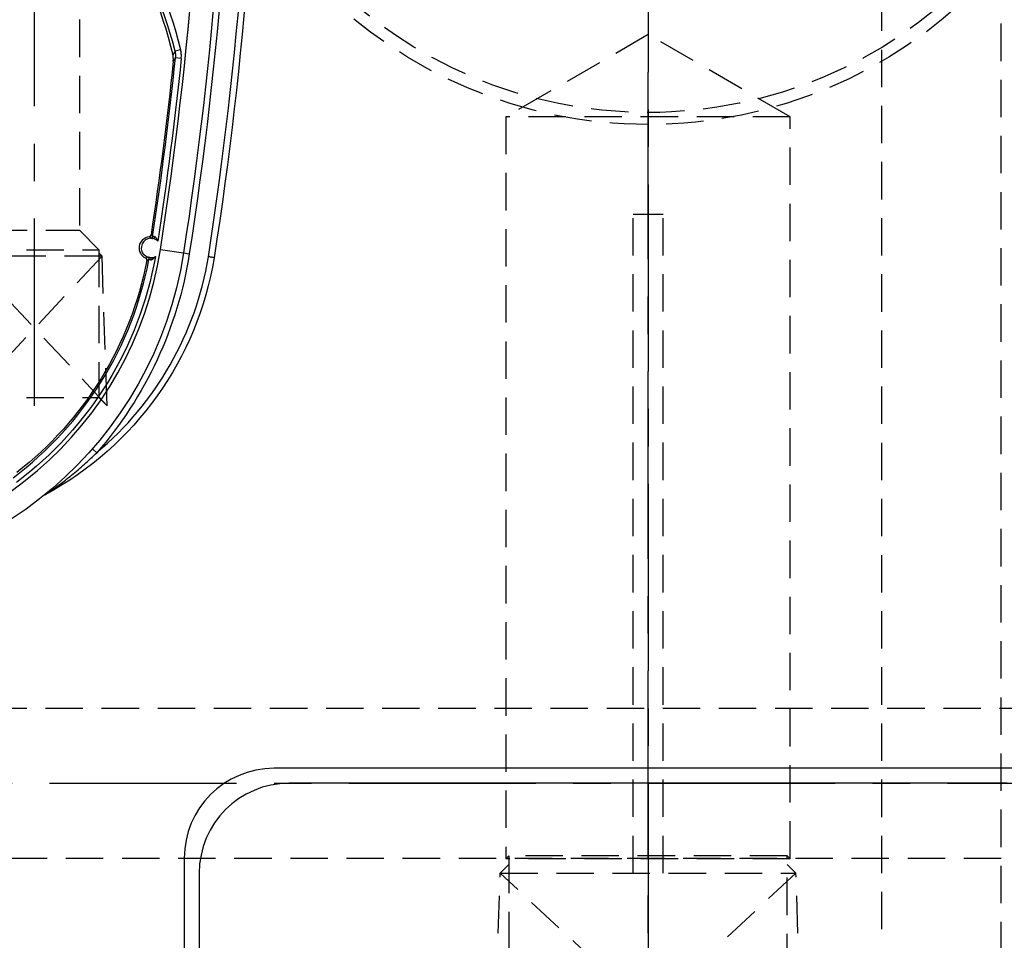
# Model space of a CAD drawing. Extents: x 2651 to 7771, y -1163 to 1075.
# Tile 343 of 490: x 5164 to 5229, y 202 to 264. Entities that reach past the tile are written whole.
import ezdxf

# ---------------------------------------------------------------- set-up
doc = ezdxf.new("R2010")
doc.units = 0
doc.header["$LTSCALE"] = 10
doc.linetypes.add('CENTER', pattern=[2, 1.25, -0.25, 0.25, -0.25])
doc.linetypes.add('HIDDEN', pattern=[0.375, 0.25, -0.125])
doc.layers.get('0').update_dxf_attribs({"linetype": 'CONTINUOUS'})
doc.layers.get('Defpoints').update_dxf_attribs({"linetype": 'CONTINUOUS'})
for name, color, linetype in [('1', 7, 'CONTINUOUS'), ('15', 7, 'CONTINUOUS'), ('97', 7, 'CONTINUOUS'), ('CEN', 1, 'CENTER'), ('COOL', 150, 'HIDDEN'), ('DIM', 3, 'CONTINUOUS')]:
    doc.layers.add(name, color=color, linetype=linetype)
doc.styles.get("Standard").update_dxf_attribs({"font": 'romans.shx'})
doc.dimstyles.new('MM& INCH5', dxfattribs={"dimtxt": 5, "dimasz": 2.5, "dimexe": 1, "dimexo": 0.5, "dimtad": 0, "dimrnd": 1.38778e-17, "dimzin": 9, "dimdsep": 46, "dimtxsty": 'Standard', "dimblk": 'CLOSED', "dimcen": 0, "dimclrd": 3, "dimclre": 3, "dimclrt": 3, "dimazin": 2, "dimtfac": 0.75, "dimtofl": 0, "dimtmove": 0, "dimatfit": 3, "dimfxl": 0, "dimtolj": 1, "dimarcsym": 0})

# ---------------------------------------------------------------- blocks, each defined once
blk = doc.blocks.new('DFSF')
at = {"layer": '1', "color": 252, "linetype": 'Continuous'}
for p, q in [((1241.62, 571.916), (1241.913, 571.66)), ((1235.822, 558.576), (1235.438, 558.635)), ((1237.358, 558.338), (1235.822, 558.576)), ((1235.974, 545.584), (1236.36, 545.544)), ((1236.013, 545.01), (1236.39, 545.103))]:
    blk.add_line(p, q, dxfattribs=at)
at = {"layer": '1', "color": 7, "linetype": 'Continuous', "extrusion": (0, 0, -1)}
for centre, radius, start, end in [((-1261.426, 554.617), 25.908, 8.78794, 90), ((-1255.505, 555.327), 22.022, 9.31771, 61.72111), ((-1244.888, 575.062), 0.389, 231.03035, 241.72111), ((-1261.426, 554.617), 23.581, 10.89025, 52.18428), ((-1491.861, 518.994), 261.153, 351.21206, 8.78794), ((-1237.998, 558.239), 0.772, 116.19209, 262.33561), ((-1491.861, 518.994), 259.08, 351.21206, 8.78794), ((-1491.861, 518.994), 256.753, 5.9868, 8.59488), ((-1262.44, 551.472), 26.62, 305.52506, 346.6816)]:
    blk.add_arc(centre, radius, start, end, dxfattribs=at)
at = {"layer": '1', "color": 110, "linetype": 'Continuous'}
for centre, radius, start, end in [((1261.426, 554.617), 24.354, 90, 171.21206), ((1491.861, 518.994), 257.526, 171.21206, 180)]:
    blk.add_arc(centre, radius, start, end, dxfattribs=at)
at = {"layer": '1', "color": 252, "linetype": 'Continuous'}
for centre, radius, start, end in [((1261.426, 554.617), 24.354, 90, 171.21206), ((1261.426, 554.617), 23.704, 126.83605, 169.3511), ((1255.505, 555.327), 21.633, 129.929, 170.67755), ((1491.861, 518.994), 260.764, 171.21246, 188.78794), ((1491.861, 518.994), 257.526, 171.21206, 188.78794), ((1491.861, 518.994), 256.876, 171.38336, 174.06739), ((1262.44, 551.472), 26.817, 193.73963, 235.41749)]:
    blk.add_arc(centre, radius, start, end, dxfattribs=at)
at = {"layer": '1', "color": 252, "linetype": 'Continuous', "extrusion": (0, 0, -1)}
for centre, radius, start, end in [((-1261.426, 554.617), 24.093, 10.03326, 53.16395), ((-1261.426, 554.617), 26.297, 8.78794, 41.13397), ((-1491.861, 518.994), 259.469, 351.21206, 8.78794), ((-1491.861, 518.994), 257.265, 5.93261, 8.67217), ((-1262.44, 551.472), 27.205, 304.58251, 346.26037)]:
    blk.add_arc(centre, radius, start, end, dxfattribs=at)
at = {"layer": '1', "color": 7, "linetype": 'Continuous'}
for start, end in [(83.58202, 117.26991), (257.99133, 83.58202), (224.58694, 257.99133)]:
    blk.add_arc((1237.998, 558.239), 0.648, start, end, dxfattribs=at)
at = {"layer": '1', "color": 7, "linetype": 'Continuous', "extrusion": (0, 0, -1)}
for centre, major_axis, ratio, start_param, end_param in [((1238.085, 559.012), (0.014, 0.129), 0.659067, 3.147394, 4.763783), ((1237.837, 557.479), (0.027, 0.127), 0.659458, 4.670772, 6.277381)]:
    blk.add_ellipse(centre, major_axis=major_axis, ratio=ratio, start_param=start_param, end_param=end_param, dxfattribs=at)
at = {"layer": '1', "color": 252, "linetype": 'Continuous', "extrusion": (0, 0, -1)}
for centre, major_axis, ratio, start_param, end_param in [((1238.257, 558.974), (0.065, -0.112), 0.999983, 0.861915, 2.279678), ((1238.012, 557.46), (-0.0975, -0.0853), 0.999984, 0.869298, 2.272295)]:
    blk.add_ellipse(centre, major_axis=major_axis, ratio=ratio, start_param=start_param, end_param=end_param, dxfattribs=at)
at = {"layer": '1', "color": 7, "linetype": 'Continuous'}
for points, knots in [([(1245.072, 574.72), (1245.067, 574.717), (1245.055, 574.709), (1245.007, 574.678), (1244.942, 574.634), (1244.852, 574.573), (1244.739, 574.495), (1244.602, 574.399), (1244.443, 574.286), (1244.261, 574.154), (1244.013, 573.971), (1243.69, 573.726), (1243.144, 573.292), (1242.436, 572.695), (1241.892, 572.176), (1241.62, 571.916)], [0, 0, 0, 0, 0.008727, 0.02198, 0.040923, 0.065933, 0.097159, 0.134672, 0.178503, 0.228665, 0.285158, 0.384084, 0.499623, 0.749811, 1, 1, 1, 1]), ([(1233.773, 558.892), (1233.778, 558.892), (1233.782, 558.891), (1233.795, 558.889), (1233.81, 558.887), (1233.831, 558.883), (1233.858, 558.879), (1233.885, 558.875), (1233.918, 558.869), (1233.954, 558.864), (1233.991, 558.858), (1234.031, 558.851), (1234.073, 558.845), (1234.088, 558.842), (1234.102, 558.84), (1234.117, 558.838), (1234.13, 558.835), (1234.144, 558.833), (1234.158, 558.831)], [0, 0, 0, 0, 0.214843, 0.214843, 0.214843, 0.429686, 0.429686, 0.429686, 0.64453, 0.64453, 0.64453, 0.859376, 0.859376, 0.859376, 0.93205, 0.93205, 0.93205, 1, 1, 1, 1]), ([(1238.003, 559.027), (1237.998, 559.028), (1237.993, 559.028), (1237.988, 559.027), (1237.984, 559.027), (1237.975, 559.026), (1237.968, 559.025), (1237.955, 559.021), (1237.948, 559.018), (1237.938, 559.015), (1237.933, 559.013), (1237.927, 559.01), (1237.923, 559.008), (1237.906, 559), (1237.893, 558.992), (1237.873, 558.979), (1237.863, 558.972), (1237.853, 558.965), (1237.847, 558.96), (1237.843, 558.957), (1237.827, 558.945), (1237.815, 558.934), (1237.791, 558.913), (1237.779, 558.901), (1237.756, 558.878), (1237.745, 558.866), (1237.728, 558.847), (1237.723, 558.841), (1237.716, 558.832), (1237.713, 558.828), (1237.71, 558.825), (1237.707, 558.821), (1237.704, 558.818), (1237.701, 558.814)], [0, 0, 0, 0, 0.03125, 0.03125, 0.0625, 0.0625, 0.125, 0.125, 0.1875, 0.1875, 0.21875, 0.21875, 0.25, 0.25, 0.375, 0.375, 0.4375, 0.46875, 0.46875, 0.5, 0.5, 0.625, 0.625, 0.75, 0.75, 0.875, 0.875, 0.9375, 0.9375, 0.96875, 0.984375, 0.984375, 1, 1, 1, 1]), ([(1238.13, 558.997), (1238.125, 558.998), (1238.121, 559.001), (1238.117, 559.002), (1238.112, 559.004), (1238.108, 559.005), (1238.104, 559.007), (1238.099, 559.008), (1238.095, 559.01), (1238.079, 559.014), (1238.064, 559.018), (1238.058, 559.019), (1238.053, 559.02), (1238.049, 559.021), (1238.044, 559.022), (1238.039, 559.023), (1238.026, 559.025), (1238.012, 559.026), (1238.001, 559.027)], [0, 0, 0, 0, 0.125, 0.25, 0.375, 0.375, 0.4375, 0.4375, 0.5, 0.625, 0.75, 0.75, 0.78125, 0.78125, 0.8125, 0.8125, 0.875, 1, 1, 1, 1]), ([(1238.071, 558.883), (1238.083, 558.881), (1238.094, 558.88), (1238.11, 558.877), (1238.115, 558.876), (1238.125, 558.875), (1238.13, 558.874), (1238.143, 558.871), (1238.16, 558.867), (1238.173, 558.864), (1238.178, 558.86), (1238.184, 558.863), (1238.187, 558.858), (1238.193, 558.86), (1238.196, 558.856), (1238.209, 558.858), (1238.205, 558.851), (1238.219, 558.853), (1238.214, 558.851)], [0, 0, 0, 0, 0.125, 0.125, 0.1875, 0.1875, 0.25, 0.25, 0.375, 0.5, 0.5, 0.5625, 0.5625, 0.625, 0.625, 0.75, 0.875, 1, 1, 1, 1]), ([(1238.269, 559.073), (1238.268, 559.066), (1238.266, 559.052), (1238.267, 559.038), (1238.268, 559.028), (1238.269, 559.023), (1238.271, 559.017), (1238.273, 559.007), (1238.277, 558.997), (1238.282, 558.988), (1238.284, 558.984), (1238.287, 558.978), (1238.293, 558.969), (1238.3, 558.961), (1238.307, 558.954), (1238.311, 558.951), (1238.315, 558.947), (1238.324, 558.94), (1238.333, 558.935), (1238.339, 558.932)], [0, 0, 0, 0, 0.125, 0.25, 0.25, 0.3125, 0.3125, 0.375, 0.5, 0.5, 0.5625, 0.5625, 0.625, 0.75, 0.75, 0.8125, 0.8125, 0.875, 1, 1, 1, 1]), ([(1237.537, 557.784), (1237.547, 557.757), (1237.552, 557.746), (1237.558, 557.731), (1237.562, 557.723), (1237.569, 557.708), (1237.572, 557.701), (1237.583, 557.679), (1237.59, 557.665), (1237.606, 557.636), (1237.615, 557.623), (1237.628, 557.603), (1237.633, 557.596), (1237.639, 557.587), (1237.642, 557.583), (1237.647, 557.577), (1237.649, 557.573), (1237.662, 557.558), (1237.672, 557.547), (1237.688, 557.531), (1237.693, 557.526), (1237.702, 557.519), (1237.705, 557.516), (1237.71, 557.513), (1237.714, 557.51), (1237.722, 557.504), (1237.731, 557.499), (1237.739, 557.496), (1237.744, 557.494), (1237.748, 557.493), (1237.753, 557.492)], [0, 0, 0, 0, 0.125, 0.125, 0.1875, 0.1875, 0.25, 0.25, 0.375, 0.375, 0.5, 0.5, 0.5625, 0.5625, 0.59375, 0.59375, 0.625, 0.625, 0.75, 0.75, 0.8125, 0.8125, 0.84375, 0.84375, 0.875, 0.875, 0.9375, 0.96875, 0.96875, 1, 1, 1, 1]), ([(1237.752, 557.492), (1237.762, 557.489), (1237.772, 557.487), (1237.785, 557.485), (1237.79, 557.484), (1237.795, 557.484), (1237.8, 557.483), (1237.804, 557.483), (1237.813, 557.481), (1237.83, 557.48), (1237.842, 557.48), (1237.847, 557.48), (1237.852, 557.479), (1237.856, 557.479), (1237.861, 557.479), (1237.866, 557.479), (1237.871, 557.48), (1237.875, 557.48), (1237.88, 557.482), (1237.884, 557.48)], [0, 0, 0, 0, 0.125, 0.125, 0.1875, 0.1875, 0.21875, 0.21875, 0.25, 0.375, 0.5, 0.5, 0.5625, 0.5625, 0.625, 0.625, 0.75, 0.875, 1, 1, 1, 1]), ([(1238.009, 557.591), (1238.004, 557.591), (1237.999, 557.59), (1237.995, 557.59), (1237.99, 557.59), (1237.985, 557.591), (1237.981, 557.591), (1237.976, 557.591), (1237.971, 557.591), (1237.953, 557.592), (1237.936, 557.594), (1237.923, 557.596), (1237.918, 557.596), (1237.908, 557.598), (1237.893, 557.6), (1237.876, 557.603), (1237.864, 557.606)], [0, 0, 0, 0, 0.125, 0.25, 0.375, 0.375, 0.4375, 0.4375, 0.5, 0.625, 0.75, 0.75, 0.8125, 0.8125, 0.875, 1, 1, 1, 1]), ([(1238.101, 557.474), (1238.094, 557.473), (1238.081, 557.47), (1238.068, 557.465), (1238.059, 557.461), (1238.055, 557.458), (1238.05, 557.455), (1238.041, 557.45), (1238.033, 557.443), (1238.026, 557.436), (1238.023, 557.433), (1238.018, 557.428), (1238.012, 557.42), (1238.007, 557.411), (1238.002, 557.402), (1238, 557.398), (1237.998, 557.392), (1237.994, 557.382), (1237.992, 557.372), (1237.991, 557.365)], [0, 0, 0, 0, 0.125, 0.25, 0.25, 0.3125, 0.3125, 0.375, 0.5, 0.5, 0.5625, 0.5625, 0.625, 0.75, 0.75, 0.8125, 0.8125, 0.875, 1, 1, 1, 1]), ([(1236.39, 545.103), (1236.382, 545.139), (1236.367, 545.212), (1236.355, 545.322), (1236.353, 545.396), (1236.354, 545.451), (1236.355, 545.47), (1236.357, 545.507), (1236.358, 545.526), (1236.36, 545.544)], [0, 0, 0, 0, 0.25, 0.5, 0.75, 0.75, 0.875, 0.875, 1, 1, 1, 1])]:
    blk.add_open_spline(points, degree=3, knots=knots, dxfattribs=at)
at = {"layer": '1', "color": 252, "linetype": 'Continuous'}
for points in [[(1238.269, 559.073), (1238.246, 559.061), (1238.2, 559.037), (1238.153, 559.011), (1238.13, 558.998)], [(1238.214, 558.852), (1238.256, 558.88), (1238.297, 558.907), (1238.339, 558.932)], [(1237.884, 557.48), (1237.902, 557.46), (1237.937, 557.42), (1237.973, 557.383), (1237.991, 557.365)], [(1238.101, 557.474), (1238.07, 557.511), (1238.039, 557.549), (1238.01, 557.59)], [(1235.974, 545.584), (1235.969, 545.536), (1235.963, 545.44), (1235.967, 545.296), (1235.983, 545.153), (1236.001, 545.058), (1236.013, 545.01)], [(1236.508, 545.773), (1236.458, 545.696), (1236.409, 545.62), (1236.36, 545.544)], [(1236.39, 545.103), (1236.439, 545.181), (1236.487, 545.26), (1236.535, 545.34)]]:
    blk.add_open_spline(points, degree=3, dxfattribs=at)
at = {"layer": '1', "color": 7, "linetype": 'Continuous'}
blk.add_open_spline([(1236.508, 545.773), (1236.504, 545.737), (1236.499, 545.664), (1236.502, 545.555), (1236.513, 545.447), (1236.527, 545.375), (1236.535, 545.34)], degree=3, dxfattribs=at)
blk = doc.blocks.new('*D66')
at = {"layer": 'Defpoints', "color": 0}
for p in [(5205.684, 387.642), (5480.685, 255.642), (5500.003, 255.642)]:
    blk.add_point(p, dxfattribs=at)
at = {"layer": 'DIM', "color": 3, "lineweight": -2}
blk.add_line((5481.185, 255.642), (5500.003, 255.642), dxfattribs=at)
at = {"layer": 'DIM', "color": 3, "insert": (5523.009, 255.642), "char_height": 5, "attachment_point": 5}
blk.add_mtext('\\A1;132 [5.197]', dxfattribs=at)
blk = doc.blocks.new('_Closed')
at = {"color": 0, "linetype": 'ByBlock', "lineweight": -2}
for p, q in [((-1, 0.167), (0, 0)), ((-1, 0.167), (-1, -0.167)), ((0, 0), (-1, -0.167)), ((0, 0), (-1, 0))]:
    blk.add_line(p, q, dxfattribs=at)
blk = doc.blocks.new('*D67')
at = {"layer": 'Defpoints', "color": 0}
for p in [(5205.684, 387.642), (5480.684, 212.642), (5500.003, 212.642)]:
    blk.add_point(p, dxfattribs=at)
at = {"layer": 'DIM', "color": 3, "lineweight": -2}
blk.add_line((5481.184, 212.642), (5500.003, 212.642), dxfattribs=at)
at = {"layer": 'DIM', "color": 3, "insert": (5520.628, 212.642), "char_height": 5, "attachment_point": 5}
blk.add_mtext('\\A1;175 [6.89]', dxfattribs=at)
blk = doc.blocks.new('*D68')
at = {"layer": 'Defpoints', "color": 0}
for p in [(5205.684, 387.642), (5480.684, 182.642), (5500.003, 182.642)]:
    blk.add_point(p, dxfattribs=at)
at = {"layer": 'DIM', "color": 3, "lineweight": -2}
blk.add_line((5481.184, 182.642), (5500.003, 182.642), dxfattribs=at)
at = {"layer": 'DIM', "color": 3, "insert": (5523.366, 182.642), "char_height": 5, "attachment_point": 5}
blk.add_mtext('\\A1;205 [8.071]', dxfattribs=at)
blk = doc.blocks.new('*D69')
at = {"layer": 'Defpoints', "color": 0}
for p in [(5205.684, 387.642), (5480.684, 162.642), (5500.003, 162.642)]:
    blk.add_point(p, dxfattribs=at)
at = {"layer": 'DIM', "color": 3, "lineweight": -2}
blk.add_line((5481.184, 162.642), (5500.003, 162.642), dxfattribs=at)
at = {"layer": 'DIM', "color": 3, "insert": (5523.366, 162.642), "char_height": 5, "attachment_point": 5}
blk.add_mtext('\\A1;225 [8.858]', dxfattribs=at)
blk = doc.blocks.new('*D70')
at = {"layer": 'Defpoints', "color": 0}
for p in [(5205.684, 387.642), (5480.685, 119.642), (5500.003, 119.642)]:
    blk.add_point(p, dxfattribs=at)
at = {"layer": 'DIM', "color": 3, "lineweight": -2}
blk.add_line((5481.185, 119.642), (5500.003, 119.642), dxfattribs=at)
at = {"layer": 'DIM', "color": 3, "insert": (5525.747, 119.642), "char_height": 5, "attachment_point": 5}
blk.add_mtext('\\A1;268 [10.551]', dxfattribs=at)
blk = doc.blocks.new('*D71')
at = {"layer": 'Defpoints', "color": 0}
for p in [(5205.684, 387.642), (5480.685, 55.642), (5500.003, 55.642)]:
    blk.add_point(p, dxfattribs=at)
at = {"layer": 'DIM', "color": 3, "lineweight": -2}
blk.add_line((5481.185, 55.642), (5500.003, 55.642), dxfattribs=at)
at = {"layer": 'DIM', "color": 3, "insert": (5525.747, 55.642), "char_height": 5, "attachment_point": 5}
blk.add_mtext('\\A1;332 [13.071]', dxfattribs=at)
blk = doc.blocks.new('*D72')
at = {"layer": 'Defpoints', "color": 0}
for p in [(5205.684, 387.642), (5480.684, 12.642), (5500.003, 12.642)]:
    blk.add_point(p, dxfattribs=at)
at = {"layer": 'DIM', "color": 3, "lineweight": -2}
blk.add_line((5481.184, 12.642), (5500.003, 12.642), dxfattribs=at)
at = {"layer": 'DIM', "color": 3, "insert": (5525.747, 12.642), "char_height": 5, "attachment_point": 5}
blk.add_mtext('\\A1;375 [14.764]', dxfattribs=at)
blk = doc.blocks.new('*D73')
at = {"layer": 'Defpoints', "color": 0}
for p in [(5205.684, 387.642), (5415.212, -22.358), (5500.003, -22.358)]:
    blk.add_point(p, dxfattribs=at)
at = {"layer": 'DIM', "color": 3, "lineweight": -2}
blk.add_line((5415.712, -22.358), (5500.003, -22.358), dxfattribs=at)
at = {"layer": 'DIM', "color": 3, "insert": (5525.747, -22.358), "char_height": 5, "attachment_point": 5}
blk.add_mtext('\\A1;410 [16.142]', dxfattribs=at)
blk = doc.blocks.new('*D74')
at = {"layer": 'Defpoints', "color": 0}
for p in [(5205.684, 387.642), (5429.204, -84.358), (5500.003, -84.358)]:
    blk.add_point(p, dxfattribs=at)
at = {"layer": 'DIM', "color": 3, "lineweight": -2}
blk.add_line((5429.704, -84.358), (5500.003, -84.358), dxfattribs=at)
at = {"layer": 'DIM', "color": 3, "insert": (5525.747, -84.358), "char_height": 5, "attachment_point": 5}
blk.add_mtext('\\A1;472 [18.583]', dxfattribs=at)
blk = doc.blocks.new('*D75')
at = {"layer": 'Defpoints', "color": 0}
for p in [(5205.684, 387.642), (5478.684, -137.358), (5500.003, -137.358)]:
    blk.add_point(p, dxfattribs=at)
at = {"layer": 'DIM', "color": 3, "lineweight": -2}
blk.add_line((5479.184, -137.358), (5500.003, -137.358), dxfattribs=at)
at = {"layer": 'DIM', "color": 3, "insert": (5525.747, -137.358), "char_height": 5, "attachment_point": 5}
blk.add_mtext('\\A1;525 [20.669]', dxfattribs=at)
blk = doc.blocks.new('*D79')
at = {"layer": 'Defpoints', "color": 0}
for p in [(5205.684, 387.642), (5325.684, -12.358), (5500.003, -12.358)]:
    blk.add_point(p, dxfattribs=at)
at = {"layer": 'DIM', "color": 3, "lineweight": -2}
blk.add_line((5326.184, -12.358), (5500.003, -12.358), dxfattribs=at)
at = {"layer": 'DIM', "color": 3, "insert": (5525.747, -12.358), "char_height": 5, "attachment_point": 5}
blk.add_mtext('\\A1;400 [15.748]', dxfattribs=at)
blk = doc.blocks.new('*D80')
at = {"layer": 'Defpoints', "color": 0}
for p in [(5205.684, 387.642), (5402.684, -110.878), (5402.684, -149.784)]:
    blk.add_point(p, dxfattribs=at)
at = {"layer": 'DIM', "color": 3, "lineweight": -2}
blk.add_line((5402.684, -111.378), (5402.684, -149.784), dxfattribs=at)
at = {"layer": 'DIM', "color": 3, "insert": (5402.684, -172.79), "char_height": 5, "attachment_point": 5, "rotation": 90}
blk.add_mtext('\\A1;197 [7.756]', dxfattribs=at)
blk = doc.blocks.new('*D81')
at = {"layer": 'Defpoints', "color": 0}
for p in [(5205.684, 387.642), (5335.684, -75.038), (5335.684, -149.784)]:
    blk.add_point(p, dxfattribs=at)
at = {"layer": 'DIM', "color": 3, "lineweight": -2}
blk.add_line((5335.684, -75.538), (5335.684, -149.784), dxfattribs=at)
at = {"layer": 'DIM', "color": 3, "insert": (5335.684, -172.79), "char_height": 5, "attachment_point": 5, "rotation": 90}
blk.add_mtext('\\A1;130 [5.118]', dxfattribs=at)
blk = doc.blocks.new('*D82')
at = {"layer": 'Defpoints', "color": 0}
for p in [(5205.684, 387.642), (5075.684, -70.038), (5075.684, -149.784)]:
    blk.add_point(p, dxfattribs=at)
at = {"layer": 'DIM', "color": 3, "lineweight": -2}
blk.add_line((5075.684, -70.538), (5075.684, -149.784), dxfattribs=at)
at = {"layer": 'DIM', "color": 3, "insert": (5075.684, -172.79), "char_height": 5, "attachment_point": 5, "rotation": 90}
blk.add_mtext('\\A1;130 [5.118]', dxfattribs=at)
blk = doc.blocks.new('*D83')
at = {"layer": 'Defpoints', "color": 0}
for p in [(5205.684, 387.642), (5008.684, -108.878), (5008.684, -149.784)]:
    blk.add_point(p, dxfattribs=at)
at = {"layer": 'DIM', "color": 3, "lineweight": -2}
blk.add_line((5008.684, -109.378), (5008.684, -149.784), dxfattribs=at)
at = {"layer": 'DIM', "color": 3, "insert": (5008.684, -172.79), "char_height": 5, "attachment_point": 5, "rotation": 90}
blk.add_mtext('\\A1;197 [7.756]', dxfattribs=at)
blk = doc.blocks.new('*D84')
at = {"layer": 'Defpoints', "color": 0}
for p in [(5205.684, 387.642), (5358.364, -52.358), (5500.003, -52.358)]:
    blk.add_point(p, dxfattribs=at)
at = {"layer": 'DIM', "color": 3, "lineweight": -2}
blk.add_line((5358.864, -52.358), (5500.003, -52.358), dxfattribs=at)
at = {"layer": 'DIM', "color": 3, "insert": (5525.747, -52.358), "char_height": 5, "attachment_point": 5}
blk.add_mtext('\\A1;440 [17.323]', dxfattribs=at)
blk = doc.blocks.new('*D96')
at = {"layer": 'Defpoints', "color": 0}
for p in [(5205.684, 387.642), (4911.365, 255.642), (4930.684, 255.642)]:
    blk.add_point(p, dxfattribs=at)
at = {"layer": 'DIM', "color": 3, "lineweight": -2}
blk.add_line((4930.184, 255.642), (4911.365, 255.642), dxfattribs=at)
at = {"layer": 'DIM', "color": 3, "insert": (4888.359, 255.642), "char_height": 5, "attachment_point": 5}
blk.add_mtext('\\A1;132 [5.197]', dxfattribs=at)
blk = doc.blocks.new('*D97')
at = {"layer": 'Defpoints', "color": 0}
for p in [(5205.684, 387.642), (4911.365, 212.642), (4930.684, 212.642)]:
    blk.add_point(p, dxfattribs=at)
at = {"layer": 'DIM', "color": 3, "lineweight": -2}
blk.add_line((4930.184, 212.642), (4911.365, 212.642), dxfattribs=at)
at = {"layer": 'DIM', "color": 3, "insert": (4890.74, 212.642), "char_height": 5, "attachment_point": 5}
blk.add_mtext('\\A1;175 [6.89]', dxfattribs=at)
blk = doc.blocks.new('*D98')
at = {"layer": 'Defpoints', "color": 0}
for p in [(5205.684, 387.642), (4911.365, 182.642), (4930.684, 182.642)]:
    blk.add_point(p, dxfattribs=at)
at = {"layer": 'DIM', "color": 3, "lineweight": -2}
blk.add_line((4930.184, 182.642), (4911.365, 182.642), dxfattribs=at)
at = {"layer": 'DIM', "color": 3, "insert": (4888.002, 182.642), "char_height": 5, "attachment_point": 5}
blk.add_mtext('\\A1;205 [8.071]', dxfattribs=at)
blk = doc.blocks.new('*D99')
at = {"layer": 'Defpoints', "color": 0}
for p in [(5205.684, 387.642), (4911.365, 162.642), (4930.684, 162.642)]:
    blk.add_point(p, dxfattribs=at)
at = {"layer": 'DIM', "color": 3, "lineweight": -2}
blk.add_line((4930.184, 162.642), (4911.365, 162.642), dxfattribs=at)
at = {"layer": 'DIM', "color": 3, "insert": (4888.002, 162.642), "char_height": 5, "attachment_point": 5}
blk.add_mtext('\\A1;225 [8.858]', dxfattribs=at)
blk = doc.blocks.new('*D100')
at = {"layer": 'Defpoints', "color": 0}
for p in [(5205.684, 387.642), (4911.365, 119.642), (4930.684, 119.642)]:
    blk.add_point(p, dxfattribs=at)
at = {"layer": 'DIM', "color": 3, "lineweight": -2}
blk.add_line((4930.184, 119.642), (4911.365, 119.642), dxfattribs=at)
at = {"layer": 'DIM', "color": 3, "insert": (4885.621, 119.642), "char_height": 5, "attachment_point": 5}
blk.add_mtext('\\A1;268 [10.551]', dxfattribs=at)
blk = doc.blocks.new('*D101')
at = {"layer": 'Defpoints', "color": 0}
for p in [(5205.684, 387.642), (4911.365, 55.642), (4930.684, 55.642)]:
    blk.add_point(p, dxfattribs=at)
at = {"layer": 'DIM', "color": 3, "lineweight": -2}
blk.add_line((4930.184, 55.642), (4911.365, 55.642), dxfattribs=at)
at = {"layer": 'DIM', "color": 3, "insert": (4885.621, 55.642), "char_height": 5, "attachment_point": 5}
blk.add_mtext('\\A1;332 [13.071]', dxfattribs=at)
blk = doc.blocks.new('*D102')
at = {"layer": 'Defpoints', "color": 0}
for p in [(5205.684, 387.642), (4911.365, 12.642), (4930.684, 12.642)]:
    blk.add_point(p, dxfattribs=at)
at = {"layer": 'DIM', "color": 3, "lineweight": -2}
blk.add_line((4930.184, 12.642), (4911.365, 12.642), dxfattribs=at)
at = {"layer": 'DIM', "color": 3, "insert": (4885.621, 12.642), "char_height": 5, "attachment_point": 5}
blk.add_mtext('\\A1;375 [14.764]', dxfattribs=at)
blk = doc.blocks.new('*D103')
at = {"layer": 'Defpoints', "color": 0}
for p in [(5205.684, 387.642), (4911.365, -22.358), (4996.156, -22.358)]:
    blk.add_point(p, dxfattribs=at)
at = {"layer": 'DIM', "color": 3, "lineweight": -2}
blk.add_line((4995.656, -22.358), (4911.365, -22.358), dxfattribs=at)
at = {"layer": 'DIM', "color": 3, "insert": (4885.621, -22.358), "char_height": 5, "attachment_point": 5}
blk.add_mtext('\\A1;410 [16.142]', dxfattribs=at)
blk = doc.blocks.new('*D106')
at = {"layer": 'Defpoints', "color": 0}
for p in [(5205.684, 387.642), (4902.515, -82.358), (4982.164, -82.358)]:
    blk.add_point(p, dxfattribs=at)
at = {"layer": 'DIM', "color": 3, "lineweight": -2}
blk.add_line((4981.664, -82.358), (4902.515, -82.358), dxfattribs=at)
at = {"layer": 'DIM', "color": 3, "insert": (4876.771, -82.358), "char_height": 5, "attachment_point": 5}
blk.add_mtext('\\A1;470 [18.504]', dxfattribs=at)
blk = doc.blocks.new('*D107')
at = {"layer": 'Defpoints', "color": 0}
for p in [(5205.684, 387.642), (4911.365, -47.358), (5053.004, -47.358)]:
    blk.add_point(p, dxfattribs=at)
at = {"layer": 'DIM', "color": 3, "lineweight": -2}
blk.add_line((5052.504, -47.358), (4911.365, -47.358), dxfattribs=at)
at = {"layer": 'DIM', "color": 3, "insert": (4885.621, -47.358), "char_height": 5, "attachment_point": 5}
blk.add_mtext('\\A1;435 [17.126]', dxfattribs=at)
blk = doc.blocks.new('*D255')
at = {"layer": 'Defpoints', "color": 0}
for p in [(5205.684, 387.642), (4911.365, 87.642), (4958.184, 87.642)]:
    blk.add_point(p, dxfattribs=at)
at = {"layer": 'DIM', "color": 3, "lineweight": -2}
blk.add_line((4957.684, 87.642), (4911.365, 87.642), dxfattribs=at)
at = {"layer": 'DIM', "color": 3, "insert": (4885.621, 87.642), "char_height": 5, "attachment_point": 5}
blk.add_mtext('\\A1;300 [11.811]', dxfattribs=at)
blk = doc.blocks.new('*D300')
at = {"layer": 'Defpoints', "color": 0}
for p in [(5205.684, 387.642), (5095.684, -137.358), (5095.684, -149.784)]:
    blk.add_point(p, dxfattribs=at)
at = {"layer": 'DIM', "color": 3, "lineweight": -2}
blk.add_line((5095.684, -137.858), (5095.684, -149.784), dxfattribs=at)
at = {"layer": 'DIM', "color": 3, "insert": (5095.684, -172.79), "char_height": 5, "attachment_point": 5, "rotation": 90}
blk.add_mtext('\\A1;110 [4.331]', dxfattribs=at)
blk = doc.blocks.new('*D301')
at = {"layer": 'Defpoints', "color": 0}
for p in [(5205.684, 387.642), (5315.684, -137.358), (5315.684, -149.784)]:
    blk.add_point(p, dxfattribs=at)
at = {"layer": 'DIM', "color": 3, "lineweight": -2}
blk.add_line((5315.684, -137.858), (5315.684, -149.784), dxfattribs=at)
at = {"layer": 'DIM', "color": 3, "insert": (5315.684, -172.79), "char_height": 5, "attachment_point": 5, "rotation": 90}
blk.add_mtext('\\A1;110 [4.331]', dxfattribs=at)
blk = doc.blocks.new('A$C069B29F4')
at = {"layer": '15', "color": 254, "linetype": 'HIDDEN'}
for p, q in [((15.6, -99.754), (15.6, -299.261)), ((23.6, -299.261), (23.6, -99.754))]:
    blk.add_line(p, q, dxfattribs=at)
at = {"layer": '97', "color": 2, "linetype": 'HIDDEN'}
blk.add_circle((0, -100), 31, dxfattribs=at)
at = {"layer": '97', "color": 252, "linetype": 'HIDDEN'}
blk.add_circle((0, -100), 30.2, dxfattribs=at)

msp = doc.modelspace()

# ---------------------------------------------------------------- linework, layer by layer
for p, q in [((5230.684, 213.642), (5180.684, 213.642)), ((5229.684, 212.642), (5181.684, 212.642)), ((5174.684, 207.642), (5174.684, 187.642)), ((5175.684, 206.642), (5175.684, 187.642))]:
    msp.add_line(p, q)
for centre in [(5180.684, 207.642), (5181.684, 206.642)]:
    msp.add_arc(centre, 6, 90, 180)
at = {"layer": 'CEN', "color": 2}
msp.add_line((5205.684, 912.642), (5205.684, -137.358), dxfattribs=at)
at = {"layer": 'COOL', "color": 1, "linetype": 'CENTER'}
for p, q in [((5164.684, 237.857), (5164.684, 325.374)), ((5205.684, 187.642), (5205.684, 262.642)), ((5085.684, 212.642), (5309.55, 212.642))]:
    msp.add_line(p, q, dxfattribs=at)
at = {"layer": 'COOL'}
for p, q in [((5215.184, 257.157), (5196.184, 257.157)), ((5204.684, 206.642), (5204.684, 250.642)), ((5204.684, 250.642), (5206.684, 250.642)), ((5206.684, 206.642), (5206.684, 250.642))]:
    msp.add_line(p, q, dxfattribs=at)
for points in [[(5161.684, 249.575), (5161.684, 323.642), (5164.684, 325.374), (5167.684, 323.642), (5167.684, 249.575)], [(5215.184, 207.602), (5215.184, 257.157), (5205.684, 262.642), (5196.184, 257.157), (5196.184, 207.602)], [(5160.384, 248.275), (5161.684, 249.575), (5167.684, 249.575), (5168.984, 248.275)], [(5160.384, 238.407), (5160.384, 248.275), (5168.984, 248.275), (5168.984, 238.407)], [(5169.534, 237.857), (5169.193, 247.857), (5168.984, 248.066)], [(5159.834, 237.857), (5169.193, 247.857), (5160.175, 247.857), (5169.534, 237.857)], [(5159.834, 237.857), (5160.384, 238.407), (5168.984, 238.407), (5169.534, 237.857)], [(5099.278, 207.642), (5306.663, 207.642), (5309.55, 212.642), (5306.663, 217.642), (5099.278, 217.642)], [(5214.984, 207.802), (5215.184, 207.602), (5196.184, 207.602), (5196.384, 207.802)], [(5214.984, 188.842), (5214.984, 207.802), (5196.384, 207.802), (5196.384, 188.842)], [(5195.184, 187.642), (5195.804, 206.642), (5196.384, 207.222)], [(5216.184, 187.642), (5195.804, 206.642), (5215.564, 206.642), (5195.184, 187.642)], [(5216.184, 187.642), (5215.564, 206.642), (5214.984, 207.222)]]:
    msp.add_lwpolyline(points, dxfattribs=at)

# ---------------------------------------------------------------- block references
at = {"layer": 'DIM'}
msp.add_blockref('A$C069B29F4', (5205.684, 387.642), dxfattribs=at)
at = {"layer": 'DIM', "rotation": 180}
msp.add_blockref('DFSF', (6410.458, 806.636), dxfattribs=at)

# ---------------------------------------------------------------- dimensions: what is measured, and where the dimension line sits
at = {"layer": 'DIM'}
for feature_location, offset, dtype, picture, middle in [((4982.164, -82.358), (-79.649, 0), 0, '*D106', (4876.771, -82.358)), ((4996.156, -22.358), (-84.791, 0), 0, '*D103', (4885.621, -22.358)), ((5053.004, -47.358), (-141.639, 0), 0, '*D107', (4885.621, -47.358)), ((4930.684, 55.642), (-19.319, 0), 0, '*D101', (4885.621, 55.642)), ((4930.684, 12.642), (-19.319, 0), 0, '*D102', (4885.621, 12.642)), ((4958.184, 87.642), (-46.819, 0), 0, '*D255', (4885.621, 87.642)), ((4930.684, 119.642), (-19.319, 0), 0, '*D100', (4885.621, 119.642)), ((4930.684, 182.642), (-19.319, 0), 0, '*D98', (4888.002, 182.642)), ((4930.684, 162.642), (-19.319, 0), 0, '*D99', (4888.002, 162.642)), ((4930.684, 255.642), (-19.319, 0), 0, '*D96', (4888.359, 255.642)), ((4930.684, 212.642), (-19.319, 0), 0, '*D97', (4890.74, 212.642)), ((5008.684, -108.878), (0, -40.906), 1, '*D83', (5008.684, -172.79)), ((5075.684, -70.038), (0, -79.746), 1, '*D82', (5075.684, -172.79)), ((5095.684, -137.358), (0, -12.426), 1, '*D300', (5095.684, -172.79)), ((5480.685, 255.642), (19.319, 0), 0, '*D66', (5523.009, 255.642)), ((5480.684, 212.642), (19.319, 0), 0, '*D67', (5520.628, 212.642)), ((5480.684, 182.642), (19.319, 0), 0, '*D68', (5523.366, 182.642)), ((5480.684, 162.642), (19.319, 0), 0, '*D69', (5523.366, 162.642)), ((5480.685, 119.642), (19.319, 0), 0, '*D70', (5525.747, 119.642)), ((5480.685, 55.642), (19.319, 0), 0, '*D71', (5525.747, 55.642)), ((5480.684, 12.642), (19.319, 0), 0, '*D72', (5525.747, 12.642)), ((5415.212, -22.358), (84.791, 0), 0, '*D73', (5525.747, -22.358)), ((5429.204, -84.358), (70.799, 0), 0, '*D74', (5525.747, -84.358)), ((5478.684, -137.358), (21.319, 0), 0, '*D75', (5525.747, -137.358)), ((5325.684, -12.358), (174.319, 0), 0, '*D79', (5525.747, -12.358)), ((5402.684, -110.878), (0, -38.906), 1, '*D80', (5402.684, -172.79)), ((5335.684, -75.038), (0, -74.746), 1, '*D81', (5335.684, -172.79)), ((5358.364, -52.358), (141.639, 0), 0, '*D84', (5525.747, -52.358)), ((5315.684, -137.358), (0, -12.426), 1, '*D301', (5315.684, -172.79))]:
    dim = msp.add_ordinate_dim(feature_location=feature_location, offset=offset, dtype=dtype, origin=(5205.684, 387.642), dimstyle='MM& INCH5', dxfattribs=at)
    dim.commit()
    dim.dimension.update_dxf_attribs({"geometry": picture, "text_midpoint": middle})

doc.saveas('drawing.dxf')
